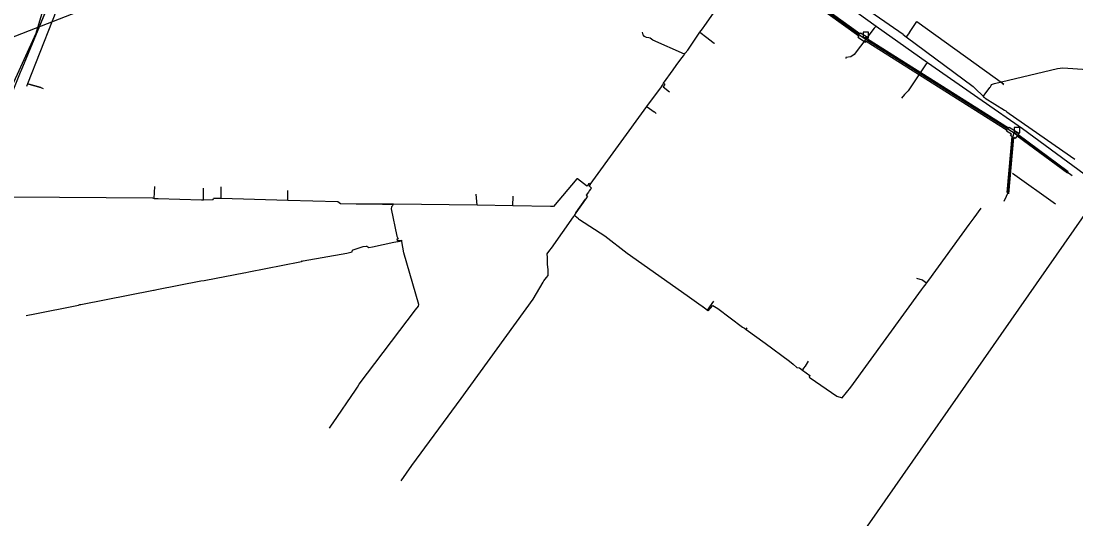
# Model space of a CAD drawing. Extents: x -748507 to -687366, y -1057342 to -1024924.
# Drawn here: x -742067.1 to -741684.4, y -1043390.5 to -1043209.8 of the extents above; entities that cross this region are included whole.
import ezdxf

# ---------------------------------------------------------------- set-up
doc = ezdxf.new("R2010")
doc.units = 0
for name, color, linetype in [('NTL - PRAŽSKÁ PLYNÁRENSKÁ', 7, 'Continuous'), ('PRE - OK', 7, 'Continuous'), ('STL - PRAŽSKÁ PLYNÁRENSKÁ', 7, 'Continuous'), ('Telefonica O2', 7, 'Continuous')]:
    doc.layers.add(name, color=color, linetype=linetype)

msp = doc.modelspace()

# ---------------------------------------------------------------- linework, layer by layer
at = {"layer": 'NTL - PRAŽSKÁ PLYNÁRENSKÁ'}
msp.add_line((-741707.46, -1043265), (-741691.83, -1043276.18), dxfattribs=at)
at = {"layer": 'PRE - OK'}
for points in [[(-741844.15, -1043513.86), (-741623.8, -1043197.45), (-741551.09, -1042842.24)], [(-742057.79, -1043201.2), (-742061.67, -1043214.28), (-742071.02, -1043234.75)]]:
    msp.add_lwpolyline(points, dxfattribs=at)
at = {"layer": 'STL - PRAŽSKÁ PLYNÁRENSKÁ'}
for p, q in [((-742066.99, -1043227.89), (-742054.97, -1043198.57)), ((-741819.86, -1043212.58), (-741819.05, -1043211.4)), ((-741839.37, -1043215.92), (-741840.18, -1043215.76)), ((-741826.39, -1043221.77), (-741837.84, -1043216.68)), ((-741818.35, -1043215.8), (-741816.13, -1043217.39)), ((-741827.32, -1043223.17), (-741826.67, -1043222.23)), ((-741826.16, -1043221.39), (-741825.24, -1043220.32)), ((-741738.81, -1043225.29), (-741745.29, -1043235.06)), ((-741738.23, -1043224.89), (-741738.43, -1043225.11)), ((-742059.94, -1043233.95), (-742064.27, -1043232.71)), ((-741834.15, -1043233.7), (-741831.89, -1043235.42)), ((-741839.91, -1043240.95), (-741837.39, -1043242.69)), ((-742018.83, -1043274.21), (-742018.51, -1043269.87)), ((-742000.91, -1043273.41), (-742000.87, -1043271.36)), ((-741994.51, -1043274.23), (-741994.44, -1043269.99)), ((-741970.32, -1043274.93), (-741970.3, -1043271.33)), ((-742069.9, -1043273.54), (-742019.38, -1043274.01)), ((-742017.32, -1043274.14), (-742001.65, -1043274.65)), ((-741935.98, -1043276.28), (-741931.98, -1043276.31)), ((-741932.25, -1043276.31), (-741932.24, -1043276.4)), ((-741901.63, -1043276.57), (-741902.04, -1043272.6)), ((-741888.73, -1043276.86), (-741888.61, -1043273.4)), ((-741865.79, -1043279.46), (-741862.31, -1043274.45)), ((-741932.77, -1043277.89), (-741930.75, -1043287.83)), ((-741874.67, -1043292.18), (-741866.73, -1043280.8)), ((-741866.11, -1043280.55), (-741866.38, -1043280.33)), ((-741864.83, -1043281.6), (-741866.11, -1043280.55)), ((-741737.83, -1043303.81), (-741723.19, -1043283.63)), ((-741946.56, -1043292.85), (-741942.93, -1043291.58)), ((-741939.58, -1043291.76), (-741931.87, -1043290.09)), ((-741928.98, -1043289.81), (-741929.03, -1043289.61)), ((-741964.69, -1043296.88), (-741948.93, -1043293.98)), ((-741922.76, -1043312.7), (-741928.22, -1043293.93)), ((-741984.44, -1043300.83), (-741965.92, -1043297.13)), ((-741965.39, -1043296.98), (-741965.04, -1043296.87)), ((-741876.08, -1043297.22), (-741876.16, -1043295.67)), ((-741875.9, -1043300.03), (-741876.08, -1043298.01)), ((-742000.09, -1043303.88), (-741986.26, -1043301.2)), ((-742017.83, -1043307.26), (-742001.9, -1043304.11)), ((-741739.75, -1043306.44), (-741738.8, -1043305.12)), ((-741738.72, -1043304.85), (-741739.32, -1043304.4)), ((-741738.64, -1043304.91), (-741738.72, -1043304.85)), ((-742045.33, -1043312.63), (-742019.06, -1043307.52)), ((-741766.03, -1043342.64), (-741740.43, -1043307.39)), ((-742062.66, -1043316.15), (-742046.19, -1043312.86)), ((-741821.18, -1043312.47), (-741819.15, -1043313.94)), ((-741818.07, -1043314.72), (-741815.74, -1043311.48)), ((-741944.44, -1043341.57), (-741923.96, -1043314.61)), ((-741804.08, -1043321.72), (-741803.64, -1043321.19)), ((-741783.49, -1043336.38), (-741783.08, -1043335.83)), ((-741780.85, -1043339.33), (-741771.17, -1043345.94))]:
    msp.add_line(p, q, dxfattribs=at)
for points in [[(-742034.88, -1043155.28), (-742036.29, -1043160.05), (-742039.24, -1043168.38), (-742044.69, -1043181.82), (-742046.78, -1043186.99), (-742064.71, -1043232.58), (-742065.07, -1043233.49)], [(-742084.67, -1043273.87), (-742083.89, -1043270.66), (-742083.75, -1043268.89), (-742083.02, -1043267.42), (-742067.25, -1043228.32), (-742067.11, -1043227.97), (-742066.99, -1043227.89), (-742054.97, -1043198.57), (-742054.71, -1043197.94), (-742054.47, -1043197.3), (-742049.74, -1043184.47), (-742049.63, -1043184.14)], [(-741792.59, -1043185.91), (-741781.86, -1043193.51), (-741756.88, -1043211.63), (-741738.23, -1043224.89), (-741718.47, -1043238.66), (-741703.77, -1043248.73), (-741638.49, -1043296.83)], [(-741860.63, -1043269.06), (-741840.05, -1043240.85), (-741834.8, -1043233.65), (-741834.44, -1043233.05), (-741833.98, -1043232.39), (-741830.5, -1043227.47), (-741829.42, -1043225.93), (-741827.32, -1043223.17), (-741826.67, -1043222.23), (-741826.39, -1043221.77), (-741826.16, -1043221.39), (-741825.24, -1043220.32), (-741820.81, -1043213.8), (-741819.86, -1043212.58), (-741819.05, -1043211.4), (-741814.23, -1043204.52), (-741813.4, -1043203.56), (-741810.43, -1043199.71), (-741803.55, -1043197.89), (-741803.17, -1043198.13), (-741803.12, -1043197.91)], [(-741826.39, -1043221.77), (-741837.84, -1043216.68), (-741838.83, -1043216.02), (-741839.37, -1043215.92), (-741840.18, -1043215.76), (-741840.94, -1043215.35), (-741841.41, -1043214.77), (-741841.66, -1043213.88)], [(-741820.81, -1043213.8), (-741818.35, -1043215.8), (-741816.13, -1043217.39), (-741815.65, -1043217.86), (-741815.57, -1043217.78)], [(-741757.07, -1043211.87), (-741757.26, -1043212.11), (-741757.43, -1043212.07), (-741757.61, -1043212.34), (-741764.89, -1043221.88), (-741766.04, -1043222.81), (-741767.92, -1043223.07), (-741767.85, -1043223.33)], [(-741738.43, -1043225.11), (-741738.64, -1043225.34), (-741738.81, -1043225.29), (-741745.29, -1043235.06), (-741746.55, -1043236.45), (-741747.75, -1043237.77)], [(-741715.21, -1043233.23), (-741715.04, -1043232.87), (-741713.92, -1043232.46), (-741691.12, -1043226.97), (-741689.17, -1043226.71), (-741648.09, -1043229.58), (-741645.33, -1043229.71), (-741640.67, -1043229.47), (-741638.33, -1043228.9), (-741632.86, -1043224.84), (-741632.29, -1043222.82)], [(-742064.71, -1043232.58), (-742064.27, -1043232.71), (-742059.94, -1043233.95), (-742059.04, -1043234.21)], [(-741833.98, -1043232.39), (-741833.52, -1043232.75), (-741834.15, -1043233.7)], [(-741717.77, -1043237.71), (-741717.67, -1043237.55), (-741718.07, -1043237.18), (-741717.35, -1043236.24), (-741715.67, -1043233.96), (-741715.44, -1043233.67)], [(-741715.44, -1043233.67), (-741715.4, -1043233.61), (-741715.21, -1043233.23)], [(-741840.05, -1043240.85), (-741839.91, -1043240.95), (-741837.39, -1043242.69), (-741837.27, -1043242.78), (-741837.03, -1043243.01)], [(-741837.03, -1043243.01), (-741836.81, -1043243.21), (-741836.72, -1043243.26)], [(-741861.98, -1043269.57), (-741865.28, -1043267.02), (-741865.45, -1043267.03), (-741873.97, -1043277.16), (-741875, -1043277.14), (-741888.73, -1043276.86), (-741901.63, -1043276.57), (-741931.98, -1043276.31), (-741932.25, -1043276.31)], [(-742000.9, -1043274.63), (-742000.91, -1043273.41), (-742000.87, -1043271.36), (-742000.85, -1043270.45)], [(-741860.63, -1043269.06), (-741861.03, -1043269.6), (-741860.2, -1043270.5), (-741860.5, -1043270.82), (-741860.98, -1043271.4), (-741861.28, -1043271.85), (-741862.07, -1043272.95), (-741861.55, -1043273.31), (-741862.19, -1043274.33), (-741862.31, -1043274.45), (-741865.79, -1043279.46), (-741866.38, -1043280.33)], [(-741861.47, -1043269.3), (-741861.76, -1043269.71), (-741861.98, -1043269.57)], [(-741860.63, -1043269.06), (-741861.07, -1043268.74), (-741861.47, -1043269.3)], [(-742084.67, -1043273.87), (-742083, -1043273.91), (-742075.85, -1043274.24), (-742073.87, -1043274.33), (-742071.91, -1043273.34), (-742069.9, -1043273.54), (-742019.38, -1043274.01), (-742018.83, -1043274.21), (-742017.32, -1043274.14), (-742001.65, -1043274.65), (-742000.9, -1043274.63), (-741997.39, -1043274.57), (-741997.22, -1043274.2)], [(-741932.25, -1043276.31), (-741935.98, -1043276.28), (-741941.48, -1043276.23), (-741945.48, -1043276.2), (-741951.2, -1043276.15), (-741952.15, -1043275.35), (-741970.32, -1043274.93), (-741994.51, -1043274.23), (-741997.22, -1043274.2)], [(-741932.24, -1043276.4), (-741932.28, -1043276.86), (-741932.66, -1043277.23), (-741932.77, -1043277.89), (-741930.75, -1043287.83), (-741930.29, -1043288.79), (-741930.52, -1043288.94), (-741930.77, -1043289), (-741930.68, -1043289.5)], [(-741769.23, -1043346.51), (-741766.03, -1043342.64), (-741740.43, -1043307.39), (-741740.09, -1043306.91), (-741739.75, -1043306.44), (-741738.8, -1043305.12), (-741738.64, -1043304.91), (-741737.83, -1043303.81), (-741723.19, -1043283.63), (-741721.34, -1043281.27), (-741721.33, -1043281.26), (-741718.8, -1043277.69)], [(-741876.46, -1043302.87), (-741875.92, -1043302.16), (-741875.9, -1043300.03), (-741876.08, -1043298.01), (-741876.08, -1043297.22), (-741876.16, -1043295.67), (-741876.22, -1043294.23), (-741875.23, -1043292.99), (-741874.67, -1043292.18), (-741866.73, -1043280.8), (-741866.38, -1043280.33)], [(-741864.83, -1043281.6), (-741864.53, -1043281.85), (-741855.27, -1043287.79), (-741847.23, -1043294), (-741825.45, -1043309.38), (-741821.18, -1043312.47), (-741820.17, -1043313.21), (-741819.15, -1043313.94), (-741818.07, -1043314.72), (-741817.93, -1043314.82)], [(-741955.14, -1043357.61), (-741954.4, -1043356.51), (-741953.84, -1043355.68), (-741945.8, -1043343.78), (-741944.98, -1043342.65), (-741944.44, -1043341.57), (-741923.96, -1043314.61), (-741922.89, -1043313.25), (-741922.76, -1043312.7), (-741928.22, -1043293.93), (-741928.98, -1043289.81)], [(-741942.93, -1043291.58), (-741941.83, -1043291.47), (-741941.66, -1043291.45), (-741940.91, -1043291.95), (-741939.58, -1043291.76), (-741931.87, -1043290.09), (-741930.45, -1043289.84), (-741930.28, -1043289.81), (-741929.03, -1043289.61)], [(-741930.68, -1043289.5), (-741929.1, -1043289.3), (-741929.03, -1043289.61)], [(-742065.2, -1043316.7), (-742064.65, -1043316.55), (-742062.66, -1043316.15), (-742046.19, -1043312.86), (-742045.71, -1043312.73), (-742045.33, -1043312.63), (-742019.06, -1043307.52), (-742018.82, -1043307.47), (-742018.25, -1043307.35), (-742017.83, -1043307.26), (-742001.9, -1043304.11), (-742001.82, -1043304.1), (-742000.65, -1043303.95), (-742000.65, -1043303.95), (-742000.09, -1043303.88), (-741986.26, -1043301.2), (-741985.48, -1043301.04), (-741984.44, -1043300.83), (-741965.92, -1043297.13), (-741965.38, -1043297.02), (-741964.69, -1043296.88), (-741948.93, -1043293.98), (-741947.01, -1043293.52), (-741946.82, -1043292.95), (-741946.56, -1043292.85)], [(-741881.35, -1043310.76), (-741877.7, -1043304.55), (-741877.44, -1043304.05), (-741876.46, -1043302.87)], [(-741739.32, -1043304.4), (-741740.13, -1043303.82), (-741742.14, -1043303.18)], [(-741929.23, -1043376.71), (-741925.28, -1043371.16), (-741907.4, -1043346.81), (-741881.35, -1043310.76)], [(-741817.93, -1043314.82), (-741817.81, -1043314.93), (-741816.17, -1043313), (-741814.37, -1043314.13), (-741805.33, -1043320.85), (-741804.64, -1043321.27), (-741804.06, -1043321.7), (-741797.19, -1043326.76), (-741788.34, -1043333.26), (-741787, -1043334.35), (-741785.68, -1043335.5), (-741784.7, -1043335.7), (-741783.59, -1043336.52), (-741780.94, -1043338.48), (-741781.23, -1043339.08)], [(-741783.08, -1043335.83), (-741782.5, -1043335.03), (-741781.49, -1043333.21)], [(-741781.23, -1043339.08), (-741780.85, -1043339.33), (-741771.17, -1043345.94), (-741769.23, -1043346.51)]]:
    msp.add_lwpolyline(points, dxfattribs=at)
at = {"layer": 'Telefonica O2'}
for points in [[(-737030.53, -1041256.66), (-747762.15, -1045428.15)], [(-741804.24, -1043184.99), (-741761.66, -1043215.78)], [(-741802.13, -1043187.05), (-741763.22, -1043215.16)], [(-741762.78, -1043214.47), (-741801.62, -1043186.38)], [(-741747.13, -1043214.71), (-741765.83, -1043201.62), (-741782.75, -1043189.78)], [(-741744.8, -1043213.89), (-741742.15, -1043209.97), (-741710.68, -1043232.62), (-741710.95, -1043233.04)], [(-741762.55, -1043214.13), (-741762.78, -1043214.47)], [(-741759.79, -1043215.92), (-741762.55, -1043214.13)], [(-741747.13, -1043214.71), (-741745.95, -1043215.53), (-741721.75, -1043233.59)], [(-741744.8, -1043213.89), (-741745.95, -1043215.53)], [(-741763.22, -1043215.16), (-741763.53, -1043215.64)], [(-741763.53, -1043215.64), (-741760.77, -1043217.43)], [(-741761.66, -1043215.78), (-741706.83, -1043250.42)], [(-741760.77, -1043217.43), (-741760.5, -1043217.03)], [(-741760.5, -1043217.03), (-741709.34, -1043249.37)], [(-741759.79, -1043215.92), (-741760.06, -1043216.34)], [(-741708.89, -1043248.68), (-741760.06, -1043216.34)], [(-741721.75, -1043233.59), (-741717.36, -1043237.77), (-741710.3, -1043242.13)], [(-741710.3, -1043242.13), (-741709.9, -1043242.43)], [(-741709.9, -1043242.43), (-741709.49, -1043242.72)], [(-741709.49, -1043242.72), (-741708.68, -1043243.3)], [(-741708.68, -1043243.3), (-741684.87, -1043259.9)], [(-741709.61, -1043249.79), (-741709.34, -1043249.37)], [(-741708.89, -1043248.68), (-741708.63, -1043248.28)], [(-741708.63, -1043248.28), (-741705.18, -1043250.5)], [(-741710.41, -1043275.12), (-741709.62, -1043273.3), (-741709.15, -1043272.23), (-741707.31, -1043251.89), (-741706.83, -1043250.42)], [(-741707.76, -1043250.8), (-741709.61, -1043249.79)], [(-741707.65, -1043251.65), (-741709.51, -1043272.05)], [(-741708.73, -1043272.49), (-741706.96, -1043252.09)], [(-741708.11, -1043251.35), (-741707.76, -1043250.8)], [(-741707.65, -1043251.65), (-741708.11, -1043251.35)], [(-741706.43, -1043252.43), (-741706.96, -1043252.09)], [(-741706.83, -1043250.42), (-741685.81, -1043265.89)], [(-741705.77, -1043251.41), (-741706.43, -1043252.43)], [(-741705.77, -1043251.41), (-741687.53, -1043264.93)], [(-741705.18, -1043250.5), (-741705.48, -1043250.95)], [(-741687.2, -1043264.5), (-741705.48, -1043250.95)]]:
    msp.add_lwpolyline(points, dxfattribs=at)
for points in [[(-741761.66, -1043215.78), (-741759.66, -1043215.78), (-741759.66, -1043213.78), (-741761.66, -1043213.78)], [(-741706.83, -1043250.42), (-741704.83, -1043250.42), (-741704.83, -1043248.42), (-741706.83, -1043248.42)]]:
    msp.add_lwpolyline(points, close=True, dxfattribs=at)

doc.saveas('drawing.dxf')
